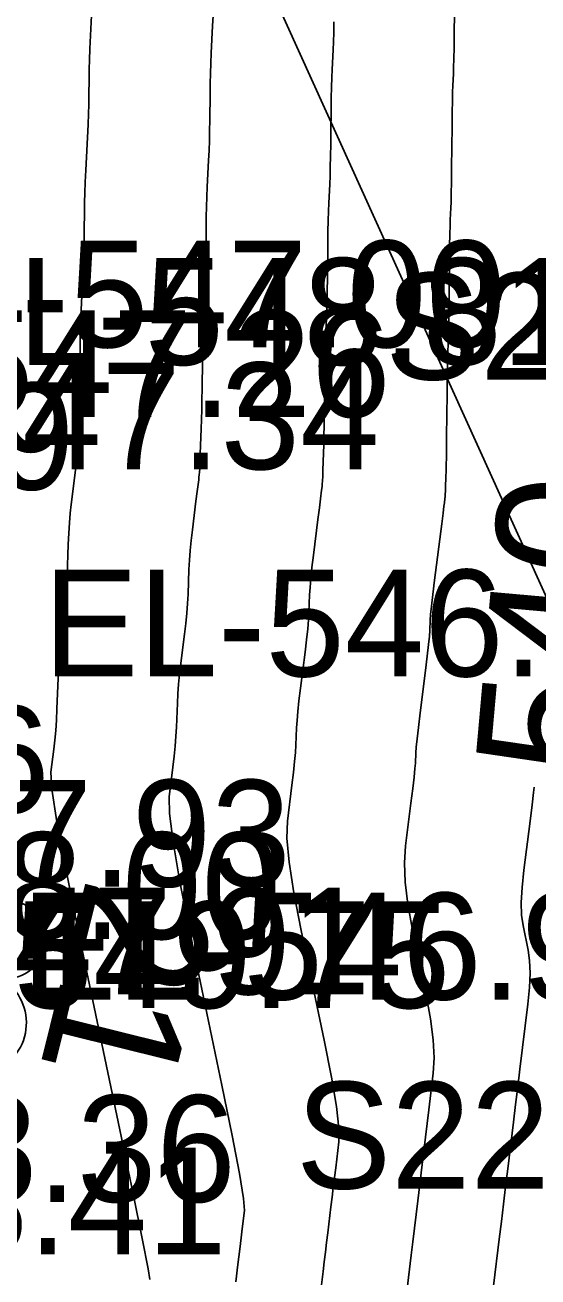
# Model space of a CAD drawing. Extents: x 1724534 to 1727318, y 657156 to 660047.
# Drawn here: x 1725512.02 to 1725531.24, y 659072.74 to 659119.65 of the extents above; entities that cross this region are included whole.
import ezdxf

# ---------------------------------------------------------------- set-up
doc = ezdxf.new("R2010")
doc.units = 0
for name, color, linetype in [('SURVEY - CONTOURS - Index with Text', 7, 'Continuous'), ('SURVEY - CONTOURS - Intermediate with optional Text', 7, 'Continuous'), ('SURVEY - DTM - Breaklines - Points - Numbers', 7, 'Continuous'), ('SURVEY - ROADSIDE BARRIERS - Points - Elevations', 7, 'Continuous'), ('SURVEY - TRANSPORTATION - Features - Points - Elevations', 7, 'Continuous'), ('SURVEY - TRANSPORTATION - Roads - Points - Elevations', 7, 'Continuous'), ('SURVEY - UTILITIES - Fiber Optic Cable (Underground) with Text', 7, 'Continuous'), ('SURVEY - UTILITIES - Poles and Miscellaneous - Points - Elevations', 7, 'Continuous'), ('SURVEY - UTILITIES - Poles and Miscellaneous - Points - Numbers', 7, 'Continuous'), ('SURVEY - VEGETATION - Features - Points - Elevations', 7, 'Continuous'), ('SURVEY - VEGETATION - Features - Points - Numbers', 7, 'Continuous'), ('SURVEY - VEGETATION - Features with Text', 7, 'Continuous')]:
    doc.layers.add(name, color=color, linetype=linetype)

msp = doc.modelspace()

# ---------------------------------------------------------------- linework, layer by layer
at = {"layer": 'SURVEY - CONTOURS - Index with Text'}
msp.add_lwpolyline([(1725531.1, 659091.095), (1725531.076, 659090.889), (1725531.021, 659090.438), (1725530.944, 659089.826), (1725530.712, 659087.984), (1725530.644, 659087.336), (1725530.617, 659086.774), (1725530.63, 659086.298), (1725530.682, 659085.908), (1725530.876, 659084.982), (1725530.929, 659084.595), (1725530.944, 659084.129), (1725530.921, 659083.584), (1725530.86, 659082.96), (1725530.564, 659080.526), (1725530.483, 659079.864), (1725530.403, 659079.203), (1725530.323, 659078.544), (1725530.109, 659076.786), (1725530.029, 659076.127), (1725529.949, 659075.47), (1725529.87, 659074.813), (1725529.79, 659074.158), (1725529.578, 659072.412)], dxfattribs=at)
at = {"layer": 'SURVEY - CONTOURS - Intermediate with optional Text'}
for points in [[(1725528.121, 659120.871), (1725528.104, 659119.335), (1725528.097, 659118.809), (1725528.09, 659118.383), (1725528.082, 659118.059), (1725528.074, 659117.835), (1725528.051, 659117.372), (1725528.043, 659117.147), (1725528.035, 659116.82), (1725528.028, 659116.39), (1725528.021, 659115.857), (1725528.004, 659114.299), (1725527.998, 659113.767), (1725527.991, 659113.34), (1725527.983, 659113.018), (1725527.976, 659112.799), (1725527.954, 659112.357), (1725527.946, 659112.138), (1725527.939, 659111.813), (1725527.932, 659111.381), (1725527.925, 659110.842), (1725527.902, 659108.727), (1725527.895, 659108.298), (1725527.888, 659107.977), (1725527.881, 659107.766), (1725527.861, 659107.346), (1725527.853, 659107.133), (1725527.846, 659106.81), (1725527.84, 659106.377), (1725527.833, 659105.833), (1725527.817, 659104.235), (1725527.811, 659103.692), (1725527.799, 659102.941), (1725527.794, 659102.734), (1725527.779, 659102.33), (1725527.774, 659102.19), (1725527.767, 659102.073), (1725527.761, 659101.979), (1725527.753, 659101.908), (1725527.733, 659101.748), (1725527.717, 659101.621), (1725527.684, 659101.361), (1725527.634, 659100.966), (1725527.366, 659098.851), (1725527.3, 659098.311), (1725527.251, 659097.883), (1725527.219, 659097.567), (1725527.204, 659097.361), (1725527.189, 659096.962), (1725527.175, 659096.757), (1725527.143, 659096.439), (1725527.094, 659096.01), (1725527.027, 659095.468), (1725526.826, 659093.876), (1725526.759, 659093.334), (1725526.709, 659092.906), (1725526.678, 659092.59), (1725526.663, 659092.386), (1725526.647, 659091.993), (1725526.633, 659091.789), (1725526.601, 659091.472), (1725526.551, 659091.042), (1725526.484, 659090.499), (1725526.283, 659088.901), (1725526.241, 659088.258), (1725526.268, 659087.53), (1725526.363, 659086.716), (1725526.526, 659085.815), (1725527.051, 659083.299), (1725527.216, 659082.409), (1725527.316, 659081.626), (1725527.35, 659080.95), (1725527.32, 659080.382), (1725527.153, 659079.008), (1725527.091, 659078.494), (1725527.029, 659077.98), (1725526.966, 659077.468), (1725526.904, 659076.956), (1725526.738, 659075.592), (1725526.676, 659075.081), (1725526.614, 659074.571), (1725526.552, 659074.062), (1725526.491, 659073.554), (1725526.326, 659072.199)], [(1725514.542, 659120.516), (1725514.456, 659118.758), (1725514.44, 659118.351), (1725514.429, 659117.998), (1725514.424, 659117.698), (1725514.416, 659116.969), (1725514.41, 659116.671), (1725514.4, 659116.322), (1725514.384, 659115.924), (1725514.302, 659114.214), (1725514.282, 659113.764), (1725514.266, 659113.361), (1725514.256, 659113.004), (1725514.25, 659112.694), (1725514.242, 659111.93), (1725514.237, 659111.622), (1725514.226, 659111.271), (1725514.212, 659110.877), (1725514.192, 659110.441), (1725514.134, 659109.22), (1725514.114, 659108.782), (1725514.099, 659108.384), (1725514.089, 659108.025), (1725514.084, 659107.706), (1725514.076, 659106.907), (1725514.071, 659106.589), (1725514.063, 659106.234), (1725514.052, 659105.841), (1725514.037, 659105.411), (1725513.995, 659104.215), (1725513.98, 659103.819), (1725513.969, 659103.527), (1725513.96, 659103.339), (1725513.955, 659103.256), (1725513.936, 659103.109), (1725513.919, 659102.975), (1725513.756, 659101.683), (1725513.72, 659101.36), (1725513.689, 659101.004), (1725513.665, 659100.614), (1725513.645, 659100.191), (1725513.601, 659099.019), (1725513.581, 659098.595), (1725513.556, 659098.201), (1725513.525, 659097.839), (1725513.488, 659097.508), (1725513.381, 659096.666), (1725513.344, 659096.336), (1725513.313, 659095.977), (1725513.287, 659095.59), (1725513.267, 659095.174), (1725513.221, 659094.027), (1725513.201, 659093.61), (1725513.175, 659093.22), (1725513.143, 659092.855), (1725513.105, 659092.517), (1725512.996, 659091.651), (1725513.031, 659091.026), (1725513.22, 659089.798), (1725513.561, 659087.968), (1725514.055, 659085.537), (1725515.578, 659078.25), (1725516.076, 659075.85), (1725516.43, 659074.117), (1725516.639, 659073.049), (1725516.703, 659072.648)], [(1725519.07, 659120.002), (1725519.053, 659119.622), (1725519.002, 659118.603), (1725518.985, 659118.221), (1725518.972, 659117.841), (1725518.962, 659117.462), (1725518.956, 659117.084), (1725518.945, 659116.079), (1725518.939, 659115.703), (1725518.93, 659115.328), (1725518.917, 659114.955), (1725518.901, 659114.584), (1725518.853, 659113.595), (1725518.837, 659113.222), (1725518.824, 659112.845), (1725518.814, 659112.463), (1725518.809, 659112.077), (1725518.798, 659111.041), (1725518.792, 659110.657), (1725518.783, 659110.28), (1725518.771, 659109.911), (1725518.755, 659109.549), (1725518.709, 659108.595), (1725518.694, 659108.233), (1725518.682, 659107.859), (1725518.673, 659107.475), (1725518.667, 659107.081), (1725518.656, 659106.016), (1725518.651, 659105.623), (1725518.643, 659105.243), (1725518.634, 659104.874), (1725518.623, 659104.519), (1725518.59, 659103.587), (1725518.578, 659103.276), (1725518.568, 659103.042), (1725518.56, 659102.886), (1725518.554, 659102.807), (1725518.541, 659102.699), (1725518.53, 659102.613), (1725518.474, 659102.17), (1725518.429, 659101.813), (1725518.293, 659100.739), (1725518.247, 659100.344), (1725518.21, 659099.964), (1725518.183, 659099.598), (1725518.165, 659099.248), (1725518.13, 659098.333), (1725518.112, 659097.982), (1725518.085, 659097.614), (1725518.048, 659097.229), (1725518.001, 659096.828), (1725517.863, 659095.736), (1725517.816, 659095.335), (1725517.778, 659094.953), (1725517.751, 659094.59), (1725517.732, 659094.245), (1725517.697, 659093.349), (1725517.678, 659093.003), (1725517.65, 659092.637), (1725517.612, 659092.251), (1725517.565, 659091.845), (1725517.425, 659090.734), (1725517.434, 659090.103), (1725517.569, 659089.042), (1725517.828, 659087.551), (1725518.212, 659085.629), (1725519.402, 659079.933), (1725519.789, 659078.036), (1725520.058, 659076.62), (1725520.209, 659075.683), (1725520.242, 659075.226), (1725520.172, 659074.646), (1725520.145, 659074.429), (1725520.119, 659074.212), (1725520.093, 659073.996), (1725520.066, 659073.78), (1725519.996, 659073.205), (1725519.97, 659072.989), (1725519.944, 659072.774), (1725519.918, 659072.559)], [(1725523.595, 659119.779), (1725523.587, 659119.381), (1725523.576, 659119.031), (1725523.564, 659118.729), (1725523.527, 659117.988), (1725523.514, 659117.684), (1725523.503, 659117.33), (1725523.495, 659116.926), (1725523.475, 659115.189), (1725523.469, 659114.735), (1725523.46, 659114.334), (1725523.45, 659113.986), (1725523.438, 659113.692), (1725523.403, 659112.976), (1725523.391, 659112.68), (1725523.381, 659112.329), (1725523.373, 659111.922), (1725523.367, 659111.46), (1725523.353, 659110.153), (1725523.347, 659109.692), (1725523.339, 659109.289), (1725523.329, 659108.944), (1725523.318, 659108.658), (1725523.285, 659107.971), (1725523.274, 659107.683), (1725523.264, 659107.335), (1725523.256, 659106.926), (1725523.25, 659106.457), (1725523.236, 659105.126), (1725523.231, 659104.657), (1725523.224, 659104.252), (1725523.217, 659103.908), (1725523.208, 659103.626), (1725523.184, 659102.958), (1725523.176, 659102.733), (1725523.161, 659102.432), (1725523.154, 659102.357), (1725523.137, 659102.223), (1725523.096, 659101.899), (1725523.054, 659101.568), (1725522.998, 659101.125), (1725522.83, 659099.795), (1725522.773, 659099.328), (1725522.73, 659098.923), (1725522.701, 659098.582), (1725522.685, 659098.305), (1725522.66, 659097.648), (1725522.644, 659097.369), (1725522.614, 659097.027), (1725522.571, 659096.62), (1725522.514, 659096.148), (1725522.344, 659094.806), (1725522.287, 659094.335), (1725522.244, 659093.93), (1725522.214, 659093.59), (1725522.198, 659093.315), (1725522.172, 659092.671), (1725522.155, 659092.396), (1725522.125, 659092.054), (1725522.082, 659091.646), (1725522.024, 659091.172), (1725521.854, 659089.818), (1725521.838, 659089.181), (1725521.918, 659088.286), (1725522.095, 659087.133), (1725522.369, 659085.722), (1725523.227, 659081.616), (1725523.503, 659080.223), (1725523.687, 659079.123), (1725523.78, 659078.316), (1725523.781, 659077.804), (1725523.662, 659076.827), (1725523.618, 659076.462), (1725523.574, 659076.096), (1725523.529, 659075.732), (1725523.485, 659075.368), (1725523.367, 659074.398), (1725523.323, 659074.035), (1725523.279, 659073.672), (1725523.235, 659073.31), (1725523.191, 659072.949), (1725523.008, 659071.443)]]:
    msp.add_lwpolyline(points, dxfattribs=at)
at = {"layer": 'SURVEY - UTILITIES - Fiber Optic Cable (Underground) with Text'}
msp.add_line((1725515.229, 659134.254), (1725533.816, 659093.214), dxfattribs=at)
at = {"layer": 'SURVEY - VEGETATION - Features with Text'}
for centre, radius, start, end in [((1725511.279, 659085.394), 1.49, 266.2824, 83.6015), ((1725510.118, 659082.262), 1.958, 223.6637, 57.0834)]:
    msp.add_arc(centre, radius, start, end, dxfattribs=at)

# ---------------------------------------------------------------- texts
at = {"layer": 'SURVEY - CONTOURS - Index with Text'}
msp.add_text('540', height=5, rotation=84.9227, dxfattribs=at).set_placement((1725533.859, 659091.402))
at = {"layer": 'SURVEY - DTM - Breaklines - Points - Numbers'}
for s, p in [('S2205', (1725525.512, 659106.37)), ('S2204', (1725522.173, 659076.052))]:
    msp.add_text(s, height=4, dxfattribs=at).set_placement(p)
at = {"layer": 'SURVEY - ROADSIDE BARRIERS - Points - Elevations'}
for s, p in [('EL-548.81', (1725508.177, 659106.92)), ('EL-549.75', (1725503.271, 659082.816))]:
    msp.add_text(s, height=4, dxfattribs=at).set_placement(p)
at = {"layer": 'SURVEY - TRANSPORTATION - Features - Points - Elevations'}
for s, p in [('EL-547.00', (1725505.348, 659107.577)), ('EL-547.91', (1725500.279, 659083.33))]:
    msp.add_text(s, height=4, dxfattribs=at).set_placement(p)
at = {"layer": 'SURVEY - TRANSPORTATION - Roads - Points - Elevations'}
for s, p in [('EL-547.26', (1725501.037, 659104.962)), ('EL-547.34', (1725500.616, 659103.008)), ('EL-547.93', (1725497.293, 659087.367)), ('EL-548.00', (1725496.93, 659085.402)), ('EL-548.36', (1725495.237, 659075.551)), ('EL-548.41', (1725494.888, 659073.583))]:
    msp.add_text(s, height=4, dxfattribs=at).set_placement(p)
at = {"layer": 'SURVEY - UTILITIES - Poles and Miscellaneous - Points - Elevations'}
msp.add_text('EL-546.63', height=4, dxfattribs=at).set_placement((1725512.705, 659095.245))
at = {"layer": 'SURVEY - UTILITIES - Poles and Miscellaneous - Points - Numbers'}
msp.add_text('S2159', height=4, dxfattribs=at).set_placement((1725498.402, 659102.245))
at = {"layer": 'SURVEY - VEGETATION - Features - Points - Elevations'}
msp.add_text('EL-546.94', height=4, dxfattribs=at).set_placement((1725511.883, 659083.136))
at = {"layer": 'SURVEY - VEGETATION - Features - Points - Numbers'}
msp.add_text('S2146', height=4, dxfattribs=at).set_placement((1725497.485, 659090.136))
at = {"layer": 'SURVEY - VEGETATION - Features with Text'}
msp.add_text('21', height=5, rotation=256.05, dxfattribs=at).set_placement((1725514.36, 659087.8))

doc.saveas('drawing.dxf')
